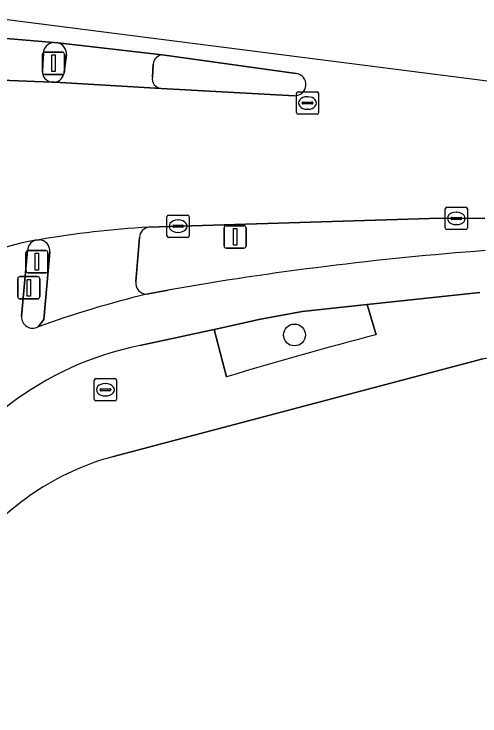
# Model space of a CAD drawing. Extents: x 160663 to 161506, y 382245 to 383291.
# Drawn here: x 160713.64 to 160734.55, y 383256.76 to 383288.26 of the extents above; entities that cross this region are included whole.
import ezdxf

# ---------------------------------------------------------------- set-up
doc = ezdxf.new("R2010")
doc.units = 0
for name, color, linetype in [('IMGEO_Berm_open', 7, 'Continuous'), ('IMGEO_Boom', 7, 'Continuous'), ('IMGEO_Drukknoppaal', 7, 'Continuous'), ('IMGEO_Erf', 7, 'Continuous'), ('IMGEO_Fietspad_gesloten', 7, 'Continuous'), ('IMGEO_Groenvoorziening', 7, 'Continuous'), ('IMGEO_Kolk', 7, 'Continuous'), ('IMGEO_Lichtmast', 7, 'Continuous'), ('IMGEO_Rijbaan_lokaal_gesloten', 7, 'Continuous'), ('IMGEO_Rioolput', 7, 'Continuous'), ('IMGEO_Verkeerseiland_gesloten', 7, 'Continuous'), ('IMGEO_Verkeersregelinstallatiepaal', 7, 'Continuous'), ('IMGEO_Voetpad_open', 7, 'Continuous')]:
    doc.layers.add(name, color=color, linetype=linetype)

msp = doc.modelspace()

# ---------------------------------------------------------------- linework, layer by layer
at = {"layer": 'IMGEO_Berm_open'}
for points in [[(160734.779, 383279.096), (160732.283, 383279.089), (160719.677, 383278.701)], [(160719.27, 383278.24), (160719.108, 383276.254)], [(160719.591, 383275.695), (160720.55, 383275.877)]]:
    msp.add_lwpolyline(points, dxfattribs=at)
for centre, radius, start, end in [((160719.748, 383278.228), 0.478, 98.5632, 178.5566), ((160745.607, 383132.37), 145.678, 94.25775, 99.90413), ((160719.584, 383276.177), 0.482, 170.8151, 270.8418)]:
    msp.add_arc(centre, radius, start, end, dxfattribs=at)
at = {"layer": 'IMGEO_Boom'}
msp.add_circle((160726.226, 383273.861), 0.489, dxfattribs=at)
at = {"layer": 'IMGEO_Drukknoppaal'}
for p, q in [((160713.905, 383276.482), (160714.695, 383276.482)), ((160714.695, 383276.482), (160713.905, 383276.482)), ((160713.805, 383275.582), (160713.805, 383276.382)), ((160713.805, 383276.382), (160713.805, 383275.582)), ((160714.795, 383276.382), (160714.795, 383275.582)), ((160714.795, 383275.582), (160714.795, 383276.382)), ((160714.695, 383275.482), (160713.905, 383275.482)), ((160713.905, 383275.482), (160714.695, 383275.482))]:
    msp.add_line(p, q, dxfattribs=at)
msp.add_lwpolyline([(160714.225, 383276.357), (160714.375, 383276.357), (160714.375, 383275.607), (160714.225, 383275.607), (160714.225, 383276.357)], dxfattribs=at)
for centre, start, end in [((160713.905, 383276.382), 90, 180), ((160713.905, 383276.382), 90, 180), ((160714.695, 383276.382), 0, 90), ((160714.695, 383276.382), 360, 90), ((160713.905, 383275.582), 180, 270), ((160713.905, 383275.582), 180, 270), ((160714.695, 383275.582), 270, 0), ((160714.695, 383275.582), 270, 0)]:
    msp.add_arc(centre, 0.1, start, end, dxfattribs=at)
at = {"layer": 'IMGEO_Erf'}
msp.add_lwpolyline([(160734.679, 383272.794), (160718.097, 383268.406)], dxfattribs=at)
msp.add_arc((160721.189, 383256.919), 11.896, 105.0667, 143.0079, dxfattribs=at)
at = {"layer": 'IMGEO_Fietspad_gesloten'}
for points in [[(160715.419, 383286.99), (160711.312, 383287.33)], [(160714.908, 383285.733), (160714.953, 383286.509)], [(160711.16, 383285.371), (160715.328, 383285.205)], [(160713.966, 383274.686), (160714.243, 383277.647)], [(160720.55, 383275.877), (160719.591, 383275.695)], [(160719.284, 383273.388), (160722.616, 383274.112), (160723.645, 383274.335), (160724.619, 383274.555), (160726.578, 383274.907), (160729.482, 383275.221), (160734.553, 383275.769)]]:
    msp.add_lwpolyline(points, dxfattribs=at)
for centre, radius, start, end in [((160715.472, 383286.472), 0.521, 95.8706, 175.9444), ((160715.394, 383285.689), 0.488, 174.8062, 262.1951), ((160716.476, 383267.115), 11.156, 99.6986, 124.2496), ((160714.742, 383277.633), 0.499, 106.8767, 178.441), ((160745.607, 383132.37), 145.678, 94.25775, 99.90413), ((160730.743, 383229.871), 47.161, 103.6779, 109.8692), ((160714.475, 383274.674), 0.509, 178.7034, 298.0047), ((160722.156, 383259.245), 14.431, 101.4776, 153.0975)]:
    msp.add_arc(centre, radius, start, end, dxfattribs=at)
at = {"layer": 'IMGEO_Groenvoorziening'}
for points in [[(160729.482, 383275.221), (160726.578, 383274.907), (160724.619, 383274.555), (160723.645, 383274.335), (160722.616, 383274.112), (160723.171, 383271.981)], [(160729.886, 383273.87), (160729.482, 383275.221)]]:
    msp.add_lwpolyline(points, dxfattribs=at)
msp.add_arc((160771.492, 383113.089), 166.077, 104.50848, 106.91522, dxfattribs=at)
at = {"layer": 'IMGEO_Kolk'}
for p, q in [((160733.066, 383279.592), (160733.918, 383279.592)), ((160732.991, 383278.666), (160732.991, 383279.518)), ((160733.479, 383279.372), (160733.504, 383279.372)), ((160733.992, 383279.518), (160733.992, 383278.666)), ((160720.5, 383278.316), (160720.5, 383279.168)), ((160720.575, 383279.242), (160721.427, 383279.242)), ((160720.988, 383279.022), (160721.013, 383279.022)), ((160721.501, 383279.168), (160721.501, 383278.316)), ((160733.25, 383279.086), (160733.25, 383279.098)), ((160733.688, 383279.049), (160733.29, 383279.049)), ((160733.293, 383279.135), (160733.691, 383279.135)), ((160733.734, 383279.098), (160733.734, 383279.086)), ((160720.759, 383278.736), (160720.759, 383278.748)), ((160721.197, 383278.699), (160720.799, 383278.699)), ((160720.802, 383278.785), (160721.2, 383278.785)), ((160721.243, 383278.748), (160721.243, 383278.736)), ((160733.502, 383278.812), (160733.477, 383278.812)), ((160721.011, 383278.462), (160720.986, 383278.462)), ((160733.918, 383278.592), (160733.066, 383278.592)), ((160721.427, 383278.242), (160720.575, 383278.242))]:
    msp.add_line(p, q, dxfattribs=at)
for points in [[(160733.066, 383279.592), (160733.918, 383279.592)], [(160732.991, 383278.666), (160732.991, 383279.518)], [(160733.992, 383279.518), (160733.992, 383278.666)], [(160720.5, 383278.316), (160720.5, 383279.168)], [(160720.575, 383279.242), (160721.427, 383279.242)], [(160721.501, 383279.168), (160721.501, 383278.316)], [(160733.918, 383278.592), (160733.066, 383278.592)], [(160721.427, 383278.242), (160720.575, 383278.242)]]:
    msp.add_lwpolyline(points, dxfattribs=at)
for centre, radius, start, end in [((160733.068, 383279.516), 0.0765, 91.552, 178.448), ((160733.068, 383279.516), 0.0765, 91.552, 178.448), ((160733.916, 383279.516), 0.0765, 1.552, 88.448), ((160733.916, 383279.516), 0.0765, 1.552, 88.448), ((160720.577, 383279.166), 0.0765, 91.552, 178.448), ((160720.577, 383279.166), 0.0765, 91.552, 178.448), ((160721.425, 383279.166), 0.0765, 1.552, 88.448), ((160721.425, 383279.166), 0.0765, 1.552, 88.448), ((160733.29, 383279.095), 0.0403, 85.8775, 175.7526), ((160733.287, 383279.085), 0.0366, 178.938, 274.7102), ((160733.691, 383279.092), 0.043, 264.8664, 352.4533), ((160733.695, 383279.097), 0.0386, 1.7309, 96.639), ((160720.799, 383278.745), 0.0403, 85.8775, 175.7526), ((160720.796, 383278.735), 0.0366, 178.938, 274.7102), ((160721.2, 383278.742), 0.043, 264.8664, 352.4533), ((160721.204, 383278.747), 0.0386, 1.7309, 96.639), ((160733.068, 383278.668), 0.0765, 181.552, 268.448), ((160733.068, 383278.668), 0.0765, 181.552, 268.448), ((160733.916, 383278.668), 0.0765, 271.552, 358.448), ((160733.916, 383278.668), 0.0765, 271.552, 358.448), ((160720.577, 383278.318), 0.0765, 181.552, 268.448), ((160720.577, 383278.318), 0.0765, 181.552, 268.448), ((160721.425, 383278.318), 0.0765, 271.552, 358.448), ((160721.425, 383278.318), 0.0765, 271.552, 358.448)]:
    msp.add_arc(centre, radius, start, end, dxfattribs=at)
for centre, major_axis, ratio, start_param, end_param in [((160733.478, 383279.092), (-0.387, 0.002), 0.722429, 4.712389, 7.853982), ((160733.503, 383279.092), (-0.39, 0.002), 0.717154, 1.570796, 4.712389), ((160720.987, 383278.742), (-0.387, 0.002), 0.722429, 4.712389, 7.853982), ((160721.012, 383278.742), (-0.39, 0.002), 0.717154, 1.570796, 4.712389)]:
    msp.add_ellipse(centre, major_axis=major_axis, ratio=ratio, start_param=start_param, end_param=end_param, dxfattribs=at)
at = {"layer": 'IMGEO_Lichtmast'}
for p, q in [((160723.063, 383277.862), (160723.063, 383278.662)), ((160723.063, 383278.662), (160723.063, 383277.862)), ((160723.163, 383278.762), (160723.953, 383278.762)), ((160723.953, 383278.762), (160723.163, 383278.762)), ((160724.053, 383278.662), (160724.053, 383277.862)), ((160724.053, 383277.862), (160724.053, 383278.662)), ((160723.953, 383277.762), (160723.163, 383277.762)), ((160723.163, 383277.762), (160723.953, 383277.762))]:
    msp.add_line(p, q, dxfattribs=at)
msp.add_lwpolyline([(160723.483, 383278.637), (160723.633, 383278.637), (160723.633, 383277.887), (160723.483, 383277.887), (160723.483, 383278.637)], dxfattribs=at)
for centre, start, end in [((160723.163, 383278.662), 90, 180), ((160723.163, 383278.662), 90, 180), ((160723.953, 383278.662), 0, 90), ((160723.953, 383278.662), 360, 90), ((160723.163, 383277.862), 180, 270), ((160723.163, 383277.862), 180, 270), ((160723.953, 383277.862), 270, 0), ((160723.953, 383277.862), 270, 0)]:
    msp.add_arc(centre, 0.1, start, end, dxfattribs=at)
at = {"layer": 'IMGEO_Rijbaan_lokaal_gesloten'}
for points in [[(160896.852, 383263.09), (160789.689, 383277.854), (160760.039, 383281.939), (160749.307, 383283.418), (160711.318, 383288.264), (160711.312, 383287.33), (160715.419, 383286.99), (160715.607, 383286.974), (160720.29, 383286.426), (160726.296, 383285.597)], [(160726.227, 383284.6), (160720.238, 383284.926), (160715.46, 383285.205), (160715.328, 383285.205), (160711.16, 383285.371), (160710.198, 383276.336)], [(160719.677, 383278.701), (160732.283, 383279.089), (160734.779, 383279.096)], [(160714.597, 383278.111), (160714.762, 383278.132)]]:
    msp.add_lwpolyline(points, dxfattribs=at)
for centre, radius, start, end in [((160726.242, 383285.1), 0.5, 268.2643, 83.8177), ((160722.474, 383233.026), 45.761, 93.5046, 99.7027), ((160716.476, 383267.115), 11.156, 99.6986, 124.2496)]:
    msp.add_arc(centre, radius, start, end, dxfattribs=at)
at = {"layer": 'IMGEO_Rioolput'}
for p, q in [((160726.311, 383283.845), (160726.311, 383284.697)), ((160726.386, 383284.771), (160727.238, 383284.771)), ((160727.312, 383284.697), (160727.312, 383283.845)), ((160726.613, 383284.314), (160727.011, 383284.314)), ((160726.799, 383284.551), (160726.824, 383284.551)), ((160726.57, 383284.265), (160726.57, 383284.277)), ((160727.008, 383284.228), (160726.61, 383284.228)), ((160726.822, 383283.991), (160726.797, 383283.991)), ((160727.054, 383284.277), (160727.054, 383284.265)), ((160727.238, 383283.771), (160726.386, 383283.771)), ((160717.238, 383270.976), (160717.238, 383271.828)), ((160717.313, 383271.902), (160718.165, 383271.902)), ((160718.239, 383271.828), (160718.239, 383270.976)), ((160717.497, 383271.396), (160717.497, 383271.408)), ((160717.54, 383271.445), (160717.938, 383271.445)), ((160717.726, 383271.682), (160717.751, 383271.682)), ((160717.981, 383271.408), (160717.981, 383271.396)), ((160717.935, 383271.359), (160717.537, 383271.359)), ((160717.749, 383271.122), (160717.724, 383271.122)), ((160718.165, 383270.902), (160717.313, 383270.902))]:
    msp.add_line(p, q, dxfattribs=at)
for points in [[(160726.311, 383283.845), (160726.311, 383284.697)], [(160726.386, 383284.771), (160727.238, 383284.771)], [(160727.312, 383284.697), (160727.312, 383283.845)], [(160727.238, 383283.771), (160726.386, 383283.771)], [(160717.238, 383270.976), (160717.238, 383271.828)], [(160717.313, 383271.902), (160718.165, 383271.902)], [(160718.239, 383271.828), (160718.239, 383270.976)], [(160718.165, 383270.902), (160717.313, 383270.902)]]:
    msp.add_lwpolyline(points, dxfattribs=at)
for centre, radius, start, end in [((160726.388, 383284.695), 0.0765, 91.552, 178.448), ((160726.388, 383284.695), 0.0765, 91.552, 178.448), ((160727.236, 383284.695), 0.0765, 1.552, 88.448), ((160727.236, 383284.695), 0.0765, 1.552, 88.448), ((160726.61, 383284.274), 0.0403, 85.8775, 175.7526), ((160727.015, 383284.276), 0.0386, 1.7309, 96.639), ((160726.607, 383284.264), 0.0366, 178.938, 274.7102), ((160727.011, 383284.271), 0.043, 264.8664, 352.4533), ((160726.388, 383283.847), 0.0765, 181.552, 268.448), ((160726.388, 383283.847), 0.0765, 181.552, 268.448), ((160727.236, 383283.847), 0.0765, 271.552, 358.448), ((160727.236, 383283.847), 0.0765, 271.552, 358.448), ((160717.315, 383271.826), 0.0765, 91.552, 178.448), ((160717.315, 383271.826), 0.0765, 91.552, 178.448), ((160718.163, 383271.826), 0.0765, 1.552, 88.448), ((160718.163, 383271.826), 0.0765, 1.552, 88.448), ((160717.537, 383271.405), 0.0403, 85.8775, 175.7526), ((160717.534, 383271.395), 0.0366, 178.938, 274.7102), ((160717.938, 383271.402), 0.043, 264.8664, 352.4533), ((160717.942, 383271.407), 0.0386, 1.7309, 96.639), ((160717.315, 383270.978), 0.0765, 181.552, 268.448), ((160717.315, 383270.978), 0.0765, 181.552, 268.448), ((160718.163, 383270.978), 0.0765, 271.552, 358.448), ((160718.163, 383270.978), 0.0765, 271.552, 358.448)]:
    msp.add_arc(centre, radius, start, end, dxfattribs=at)
for centre, major_axis, ratio, start_param, end_param in [((160726.798, 383284.271), (-0.387, 0.002), 0.722429, 4.712389, 7.853982), ((160726.823, 383284.271), (-0.39, 0.002), 0.717154, 1.570796, 4.712389), ((160717.725, 383271.402), (-0.387, 0.002), 0.722429, 4.712389, 7.853982), ((160717.75, 383271.402), (-0.39, 0.002), 0.717154, 1.570796, 4.712389)]:
    msp.add_ellipse(centre, major_axis=major_axis, ratio=ratio, start_param=start_param, end_param=end_param, dxfattribs=at)
at = {"layer": 'IMGEO_Verkeerseiland_gesloten'}
for points in [[(160715.607, 383286.974), (160715.419, 383286.99)], [(160714.953, 383286.509), (160714.908, 383285.733)], [(160715.881, 383285.653), (160715.99, 383286.452)], [(160726.296, 383285.597), (160720.29, 383286.426)], [(160719.885, 383286.02), (160719.848, 383285.432)], [(160715.328, 383285.205), (160715.46, 383285.205)], [(160720.238, 383284.926), (160726.227, 383284.6)], [(160714.762, 383278.132), (160714.597, 383278.111)], [(160714.243, 383277.647), (160713.966, 383274.686)], [(160714.714, 383274.225), (160714.971, 383274.561), (160715.24, 383277.58)]]:
    msp.add_lwpolyline(points, dxfattribs=at)
for centre, radius, start, end in [((160715.472, 383286.472), 0.521, 95.8706, 175.9444), ((160715.472, 383286.473), 0.519, 357.6545, 74.8817), ((160720.332, 383285.979), 0.449, 95.3427, 174.7986), ((160715.394, 383285.689), 0.488, 174.8062, 262.1951), ((160715.395, 383285.688), 0.487, 277.6329, 355.9263), ((160726.242, 383285.1), 0.5, 268.2643, 83.8177), ((160720.282, 383285.363), 0.44, 171.0098, 264.2367), ((160714.742, 383277.633), 0.499, 106.8767, 178.441), ((160714.744, 383277.633), 0.499, 353.8785, 87.9028), ((160714.475, 383274.674), 0.509, 178.7034, 298.0047)]:
    msp.add_arc(centre, radius, start, end, dxfattribs=at)
at = {"layer": 'IMGEO_Verkeersregelinstallatiepaal'}
for p, q in [((160715.013, 383286.556), (160715.803, 383286.556)), ((160715.803, 383286.556), (160715.013, 383286.556)), ((160714.913, 383285.656), (160714.913, 383286.456)), ((160714.913, 383286.456), (160714.913, 383285.656)), ((160715.903, 383286.456), (160715.903, 383285.656)), ((160715.903, 383285.656), (160715.903, 383286.456)), ((160715.803, 383285.556), (160715.013, 383285.556)), ((160715.013, 383285.556), (160715.803, 383285.556)), ((160714.17, 383276.75), (160714.17, 383277.55)), ((160714.17, 383277.55), (160714.17, 383276.75)), ((160714.27, 383277.65), (160715.06, 383277.65)), ((160715.06, 383277.65), (160714.27, 383277.65)), ((160715.16, 383277.55), (160715.16, 383276.75)), ((160715.16, 383276.75), (160715.16, 383277.55)), ((160715.06, 383276.65), (160714.27, 383276.65)), ((160714.27, 383276.65), (160715.06, 383276.65))]:
    msp.add_line(p, q, dxfattribs=at)
for points in [[(160715.333, 383286.431), (160715.483, 383286.431), (160715.483, 383285.681), (160715.333, 383285.681), (160715.333, 383286.431)], [(160714.59, 383277.525), (160714.74, 383277.525), (160714.74, 383276.775), (160714.59, 383276.775), (160714.59, 383277.525)]]:
    msp.add_lwpolyline(points, dxfattribs=at)
for centre, start, end in [((160715.013, 383286.456), 90, 180), ((160715.013, 383286.456), 90, 180), ((160715.803, 383286.456), 0, 90), ((160715.803, 383286.456), 360, 90), ((160715.013, 383285.656), 180, 270), ((160715.013, 383285.656), 180, 270), ((160715.803, 383285.656), 270, 0), ((160715.803, 383285.656), 270, 0), ((160714.27, 383277.55), 90, 180), ((160714.27, 383277.55), 90, 180), ((160715.06, 383277.55), 0, 90), ((160715.06, 383277.55), 360, 90), ((160714.27, 383276.75), 180, 270), ((160714.27, 383276.75), 180, 270), ((160715.06, 383276.75), 270, 0), ((160715.06, 383276.75), 270, 0)]:
    msp.add_arc(centre, 0.1, start, end, dxfattribs=at)
at = {"layer": 'IMGEO_Voetpad_open'}
for points in [[(160720.29, 383286.426), (160715.607, 383286.974)], [(160715.99, 383286.452), (160715.881, 383285.653)], [(160719.848, 383285.432), (160719.885, 383286.02)], [(160715.46, 383285.205), (160720.238, 383284.926)], [(160719.108, 383276.254), (160719.27, 383278.24)], [(160715.24, 383277.58), (160714.971, 383274.561), (160714.714, 383274.225)], [(160734.553, 383275.769), (160729.482, 383275.221), (160729.886, 383273.87)], [(160723.171, 383271.981), (160722.616, 383274.112), (160719.284, 383273.388)], [(160718.097, 383268.406), (160734.679, 383272.794), (160736.27, 383273.143), (160740.76, 383273.645), (160745.129, 383273.831), (160758.097, 383272.082), (160767.039, 383270.875), (160775.87, 383269.684), (160784.949, 383268.46), (160793.991, 383267.24), (160805.23, 383265.724), (160816.231, 383264.24), (160827.231, 383262.757), (160838.231, 383261.273), (160844.135, 383260.477), (160851.794, 383259.444), (160860.248, 383258.284), (160861.217, 383258.166), (160867.042, 383256.762), (160867.218, 383258.027)]]:
    msp.add_lwpolyline(points, dxfattribs=at)
for centre, radius, start, end in [((160715.472, 383286.473), 0.519, 357.6545, 74.8817), ((160720.332, 383285.979), 0.449, 95.3427, 174.7986), ((160715.395, 383285.688), 0.487, 277.6329, 355.9263), ((160720.282, 383285.363), 0.44, 171.0098, 264.2367), ((160722.474, 383233.026), 45.761, 93.5046, 99.7027), ((160719.748, 383278.228), 0.478, 98.5632, 178.5566), ((160714.744, 383277.633), 0.499, 353.8785, 87.9028), ((160719.584, 383276.177), 0.482, 170.8151, 270.8418), ((160730.743, 383229.871), 47.161, 103.6779, 109.8692), ((160771.492, 383113.089), 166.077, 104.50848, 106.91522), ((160722.156, 383259.245), 14.431, 101.4776, 153.0975), ((160721.189, 383256.919), 11.896, 105.0667, 143.0079)]:
    msp.add_arc(centre, radius, start, end, dxfattribs=at)

doc.saveas('drawing.dxf')
